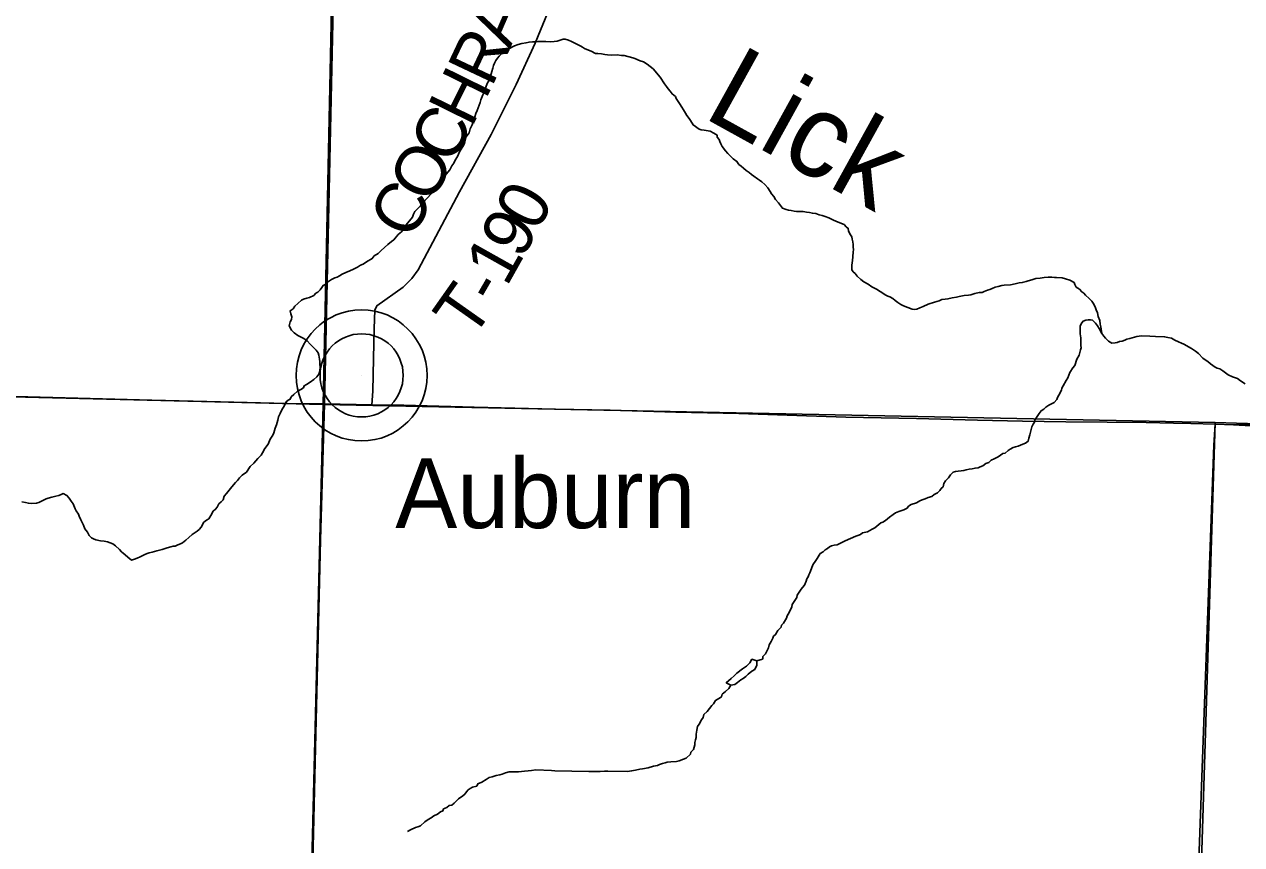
# Model space of a CAD drawing. Extents: x 1310247 to 1552180, y 377264 to 706493.
# Drawn here: x 1344078 to 1351371, y 511635 to 516548 of the extents above; entities that cross this region are included whole.
import ezdxf

# ---------------------------------------------------------------- set-up
doc = ezdxf.new("R2010")
doc.units = 0
for name, color, linetype in [('GM_X_Minor_River', 7, 'Continuous'), ('GM_X_Minor_River_Text', 7, 'Continuous'), ('GM_X_Section', 7, 'Continuous'), ('GM_X_State_Route', 7, 'Continuous'), ('GM_X_Township', 7, 'Continuous'), ('GM_X_Township_Road', 7, 'Continuous'), ('GM_X_Township_Road_Text', 7, 'Continuous'), ('GM_X_Township_ROW', 7, 'Continuous'), ('GM_X_Unincorporated', 7, 'Continuous'), ('GM_X_Unincorporated_Location', 7, 'Continuous'), ('GM_X_Unincorporated_Text', 7, 'Continuous')]:
    doc.layers.add(name, color=color, linetype=linetype)

msp = doc.modelspace()

# ---------------------------------------------------------------- linework, layer by layer
at = {"layer": 'GM_X_Minor_River'}
for points in [[(1347122.7, 516443.7), (1347102.5, 516442.1), (1347084.4, 516438.6), (1347058.2, 516433.2), (1347035.9, 516427.8), (1347015.7, 516420.2), (1347003.5, 516414.5), (1346989.2, 516404.8), (1346972.9, 516395.2), (1346958.7, 516387.5), (1346938.3, 516374), (1346921.9, 516358.4), (1346913.6, 516346.5), (1346903.2, 516332.8), (1346894.8, 516314.9), (1346888.4, 516301), (1346884, 516285.1), (1346879.6, 516265.1), (1346875.2, 516251.2), (1346862.3, 516213.4), (1346851.8, 516193.6), (1346843.3, 516171.8), (1346840.9, 516157.8), (1346824.1, 516126.1), (1346813.4, 516096.3), (1346809, 516080.3), (1346796.2, 516048.6), (1346791.8, 516032.6), (1346783.4, 516014.8), (1346776.9, 515994.9), (1346768.4, 515975), (1346761.7, 515947.1), (1346749.1, 515923.4), (1346742.5, 515899.5), (1346723.8, 515871.8), (1346714.9, 515834), (1346704.5, 515816.2), (1346685.7, 515784.5), (1346673, 515756.8), (1346658.4, 515735.1), (1346652, 515717.2), (1346639.6, 515701.4), (1346627, 515677.7), (1346606.2, 515650.1), (1346581.3, 515614.6), (1346568.9, 515598.9), (1346558.6, 515587.1), (1346525.4, 515543.8), (1346511.1, 515530.1), (1346494.6, 515510.5), (1346478.1, 515492.8), (1346463.7, 515477.1), (1346451.2, 515461.4), (1346436.9, 515447.7), (1346418.3, 515428.1), (1346409.9, 515412.3), (1346403.5, 515394.4), (1346366.3, 515347.1), (1346349.6, 515321.5), (1346337.2, 515305.8), (1346318.7, 515290.2), (1346291.9, 515258.7), (1346277.6, 515247), (1346255.1, 515229.6), (1346236.6, 515212), (1346216.1, 515194.4), (1346197.6, 515176.8), (1346173.2, 515161.4), (1346162.8, 515145.6), (1346128.2, 515126.4), (1346107.8, 515112.9), (1346091.6, 515105.2), (1346073.2, 515093.6), (1346050.9, 515082.2), (1346028.6, 515072.7), (1346004.2, 515061.3), (1345981.9, 515051.8), (1345965.6, 515042.2), (1345951.4, 515034.5), (1345939.2, 515030.8), (1345918.9, 515019.3), (1345900.5, 515007.7), (1345880.1, 514990.1), (1345867.9, 514984.4), (1345859.6, 514972.6), (1345851.2, 514958.8), (1345836.8, 514945.1), (1345824.6, 514937.3), (1345812.2, 514923.6), (1345785.9, 514912.2), (1345769.7, 514908.6), (1345751.5, 514903.1), (1345739.3, 514897.3), (1345716.8, 514875.8), (1345698.3, 514860.2), (1345687.9, 514844.5), (1345671.6, 514832.8), (1345675.2, 514814.7), (1345680.8, 514796.5), (1345678.4, 514780.5), (1345670, 514766.7)], [(1348988.9, 515350.5), (1348953.1, 515363.4), (1348925.3, 515376.1), (1348897.4, 515388.8), (1348875.5, 515397.4), (1348857.6, 515403.9), (1348839.7, 515408.3), (1348819.7, 515414.8), (1348799.7, 515417.3), (1348781.7, 515421.8), (1348763.7, 515424.2), (1348743.7, 515426.8), (1348703.5, 515427.7), (1348689.5, 515430.1), (1348671.5, 515432.5), (1348655.5, 515434.9), (1348641.6, 515439.3), (1348619.7, 515447.9), (1348608, 515464.2), (1348596.3, 515478.5), (1348578.7, 515499), (1348569.1, 515517.3), (1348555.4, 515533.7), (1348545.7, 515548), (1348532.1, 515568.4), (1348514.5, 515588.9), (1348496.8, 515605.3), (1348483, 515615.7), (1348471.1, 515624), (1348449.4, 515638.6), (1348435.6, 515649), (1348419.8, 515661.4), (1348402, 515673.9), (1348386.2, 515686.3), (1348372.5, 515698.7), (1348358.7, 515709), (1348347, 515727.4), (1348325.3, 515742), (1348309.6, 515758.4), (1348291.9, 515774.9), (1348278.2, 515791.3), (1348258.7, 515815.8), (1348251.1, 515832.1), (1348245.4, 515846.2), (1348241.6, 515858.4), (1348229.9, 515872.7), (1348228.2, 515884.8), (1348208.4, 515897.3), (1348186.6, 515907.9), (1348150.6, 515914.8), (1348132.6, 515917.2), (1348120.6, 515921.5), (1348085, 515946.5), (1348069.6, 515972.9), (1348061.8, 515985.2), (1348046.2, 516001.6), (1348038.5, 516015.8), (1348026.9, 516036.2), (1348017.2, 516052.5), (1348003.7, 516074.9), (1347982.3, 516103.5), (1347978.5, 516115.6), (1347958.8, 516132.1), (1347947.2, 516148.5), (1347935.4, 516162.8), (1347925.7, 516177.1), (1347914, 516191.4), (1347886.8, 516232.2), (1347845.8, 516281.3), (1347810.3, 516310.3), (1347788.5, 516322.9), (1347766.6, 516329.5), (1347734.8, 516344.3), (1347722.9, 516348.6), (1347671, 516361.9), (1347654.9, 516362.3), (1347628.9, 516365), (1347594.7, 516363.8), (1347572.7, 516366.3), (1347556.7, 516368.7), (1347536.6, 516371.2), (1347514.6, 516373.8), (1347500.6, 516374.1), (1347474.8, 516386.8), (1347458.8, 516393.2), (1347435, 516403.8), (1347423.1, 516412.2), (1347411.2, 516418.5), (1347395.3, 516424.9), (1347355.6, 516445.9), (1347337.8, 516454.4), (1347317.8, 516458.9), (1347305.8, 516459.2), (1347269.4, 516448), (1347253.3, 516446.4), (1347231.1, 516443), (1347203, 516445.7), (1347185, 516446.1), (1347154.8, 516444.9), (1347138.7, 516443.3), (1347122.7, 516443.7)], [(1350534.1, 514696.6), (1350527, 514736.8), (1350523.4, 514753), (1350521.9, 514775.1), (1350512.4, 514799.4), (1350506.8, 514819.6), (1350499.2, 514837.8), (1350493.6, 514856), (1350482.1, 514878.4), (1350474.3, 514890.6), (1350456.7, 514907.1), (1350435, 514925.7), (1350425.2, 514937.9), (1350413.4, 514946.2), (1350399.7, 514962.6), (1350379.9, 514975.1), (1350372.2, 514989.4), (1350368.5, 515001.5), (1350342.7, 515016.2), (1350316.8, 515024.9), (1350296.8, 515029.4), (1350262.8, 515032.2), (1350250.7, 515032.5), (1350234.7, 515034.9), (1350212.6, 515033.5), (1350188.4, 515032), (1350164.3, 515028.6), (1350138.1, 515025.3), (1350113.8, 515017.8), (1350091.6, 515012.4), (1350079.5, 515008.6), (1350057.2, 515001.2), (1350039.1, 514999.6), (1350014.9, 514994.2), (1349986.6, 514988.9), (1349948.4, 514985.8), (1349934.3, 514984.2), (1349912.1, 514978.7), (1349893.9, 514975.1), (1349875.6, 514965.5), (1349863.5, 514959.8), (1349849.3, 514956.2), (1349829.1, 514948.6), (1349816.9, 514942.9), (1349798.8, 514941.4), (1349772.5, 514936), (1349748.3, 514928.6), (1349734.2, 514926.9), (1349708, 514923.5), (1349679.7, 514918.2), (1349663.6, 514914.6), (1349637.4, 514911.2), (1349611.1, 514903.9), (1349595, 514902.3), (1349574.9, 514900.8), (1349558.7, 514893.1), (1349530.3, 514883.8), (1349493.9, 514872.7), (1349463.5, 514859.4), (1349443.2, 514849.9), (1349424.9, 514842.3), (1349412.9, 514840.6), (1349396.8, 514843), (1349370.9, 514851.6), (1349345.1, 514862.3), (1349329.2, 514870.7), (1349311.4, 514883.2), (1349295.6, 514893.6), (1349281.8, 514906), (1349264, 514916.5), (1349252.1, 514920.8), (1349236.2, 514929.2), (1349222.3, 514937.5), (1349204.5, 514948), (1349182.7, 514962.6), (1349170.8, 514968.9), (1349154.9, 514975.3), (1349133.2, 514991.9), (1349107.5, 515006.6), (1349089.7, 515021), (1349068.1, 515039.6), (1349056.4, 515056), (1349044.6, 515066.3), (1349034.8, 515078.6), (1349035.5, 515106.6), (1349040.1, 515134.6), (1349042.7, 515156.6), (1349043.4, 515186.7), (1349045.6, 515198.7), (1349044.1, 515216.7), (1349044.3, 515228.8), (1349042.7, 515244.9), (1349037.1, 515261), (1349035.4, 515275.1), (1349023.7, 515293.5), (1349016.1, 515311.7), (1349014.5, 515325.8), (1349002.6, 515336.1), (1348988.9, 515350.5)], [(1345670, 514766.7), (1345665.5, 514742.7), (1345678.9, 514716.3), (1345694.6, 514699.9), (1345716.3, 514685.3), (1345752, 514666.4), (1345771.8, 514651.8), (1345791.4, 514633.3), (1345826.7, 514596.3), (1345838.4, 514580), (1345842.1, 514567.9), (1345843.9, 514555.8), (1345845.6, 514543.7), (1345849.3, 514529.6), (1345849, 514517.5), (1345850.4, 514491.4), (1345848.1, 514477.5), (1345845.8, 514465.5), (1345841.5, 514453.5), (1345831.1, 514437.8), (1345812.6, 514420.2), (1345790.1, 514404.7), (1345767.7, 514391.2), (1345755.5, 514383.5), (1345751.2, 514371.5), (1345734.9, 514361.9), (1345714.6, 514350.4), (1345692, 514330.9), (1345675.7, 514317.2), (1345671.3, 514303.3), (1345659.2, 514297.6), (1345646.9, 514287.9), (1345636.3, 514266.1), (1345621.7, 514240.4), (1345611.1, 514216.6), (1345600.6, 514196.8), (1345596.1, 514176.8), (1345589.4, 514148.9), (1345580.9, 514129), (1345572.3, 514101.2), (1345565.9, 514087.3), (1345551.3, 514063.6), (1345538.6, 514033.8), (1345519.9, 514008.2), (1345505.2, 513982.5), (1345496.9, 513968.7), (1345476.3, 513947.1), (1345453.6, 513919.6), (1345431, 513900.1), (1345408.2, 513866.6), (1345383.7, 513849.1), (1345367.2, 513831.5), (1345354.8, 513815.7), (1345342.5, 513804), (1345321.8, 513778.5), (1345288.7, 513739.2), (1345274.3, 513721.5), (1345269.8, 513699.5), (1345257.4, 513687.8), (1345243.1, 513676.1), (1345232.6, 513656.3), (1345224.3, 513644.5), (1345210, 513632.8), (1345195.3, 513607.1), (1345182.8, 513587.3), (1345168.5, 513577.7), (1345154.2, 513566), (1345137.5, 513536.3), (1345125.1, 513522.6), (1345112.8, 513512.8), (1345084.3, 513493.5), (1345063.7, 513474), (1345045.3, 513458.4), (1345024.8, 513442.8), (1345012.7, 513437.1), (1344998.5, 513431.5), (1344982.2, 513423.8), (1344970.1, 513422.1), (1344956, 513418.5), (1344933.8, 513413), (1344903.5, 513403.7), (1344871.1, 513394.5), (1344844.8, 513387.1), (1344826.7, 513383.6), (1344814.5, 513379.9), (1344800.3, 513372.2), (1344788.1, 513366.5), (1344771.9, 513358.9), (1344753.6, 513351.3), (1344737.4, 513345.7), (1344719.2, 513338.1), (1344697.5, 513356.7), (1344681.8, 513371.1), (1344660.2, 513389.7), (1344648.4, 513402), (1344624.8, 513424.7), (1344609.1, 513437.1), (1344577.2, 513447.9), (1344557.2, 513452.4), (1344535.2, 513455), (1344507.2, 513461.7)], [(1350671.7, 514657), (1350655.6, 514651.4), (1350639.4, 514647.8), (1350625.2, 514642.2), (1350613.1, 514640.5), (1350593, 514638.9), (1350573.2, 514651.5), (1350555.5, 514667.9), (1350545.8, 514680.2), (1350534.1, 514696.6), (1350516.7, 514727.1), (1350507.1, 514743.4), (1350495.4, 514757.7), (1350477.7, 514776.2), (1350465.7, 514778.5), (1350451.7, 514778.8), (1350437.6, 514777.2), (1350421.4, 514771.5), (1350413.1, 514759.7), (1350404.6, 514741.9), (1350403.5, 514693.8), (1350407, 514671.6), (1350408.5, 514649.5), (1350407.9, 514625.5), (1350409.6, 514611.4), (1350405.3, 514599.5), (1350400.9, 514583.5), (1350398.6, 514567.5), (1350384, 514543.8), (1350371, 514506), (1350360.6, 514490.2), (1350341.9, 514462.6), (1350329.1, 514430.8), (1350320.7, 514415), (1350301.9, 514383.4), (1350293.6, 514369.5), (1350291.3, 514357.6), (1350276.5, 514327.8), (1350268.2, 514314), (1350263.9, 514302.1), (1350247.4, 514284.4), (1350231.1, 514274.8), (1350216.9, 514267.1), (1350198.5, 514255.5), (1350186.2, 514243.8), (1350169.9, 514234.2), (1350157.5, 514218.5), (1350147, 514198.6), (1350132.5, 514179), (1350130.2, 514165), (1350121.8, 514153.1), (1350113.4, 514137.3), (1350106.7, 514105.4), (1350102.3, 514089.4), (1350095.8, 514069.5), (1350091.4, 514051.6), (1350077.1, 514039.9), (1350060.9, 514034.3), (1350032.4, 514021), (1350016.3, 514017.3), (1350002.1, 514013.7), (1349983.8, 514004.1), (1349971.6, 513996.4), (1349955.2, 513980.8), (1349941, 513977.1), (1349912.5, 513957.7), (1349888.1, 513946.3), (1349869.9, 513938.7), (1349857.5, 513925), (1349839.3, 513917.4), (1349820.9, 513903.8), (1349804.7, 513898.2), (1349792.5, 513892.5), (1349774.4, 513890.9), (1349756.2, 513885.4), (1349738.1, 513883.8), (1349719.9, 513880.2), (1349705.8, 513876.6), (1349657.4, 513869.8), (1349643.3, 513866.1), (1349626.8, 513850.5), (1349614.4, 513832.7), (1349595.9, 513815.1), (1349587.4, 513797.3), (1349583, 513779.3), (1349570.7, 513767.6), (1349562.4, 513755.8), (1349548, 513742.1), (1349529.7, 513732.5), (1349515.4, 513720.8), (1349493.2, 513715.3), (1349474.9, 513705.8), (1349456.7, 513700.2), (1349442.5, 513694.5), (1349424.1, 513683), (1349391.7, 513671.7), (1349375.5, 513662.1), (1349367.1, 513650.3), (1349346.8, 513640.7), (1349316.5, 513631.5), (1349298.2, 513621.9)], [(1351392.6, 514394.5), (1351364.9, 514413.3), (1351347.2, 514427.8), (1351317.3, 514436.5), (1351289.5, 514449.2), (1351257.9, 514474.1), (1351240.1, 514484.6), (1351224.1, 514489), (1351212.2, 514495.3), (1351184.6, 514516), (1351168.8, 514528.4), (1351153, 514538.9), (1351139.2, 514549.2), (1351111.7, 514576), (1351093.9, 514590.5), (1351070.2, 514607.1), (1351024.6, 514632.3), (1351010.7, 514638.6), (1350992.8, 514647.1), (1350971, 514657.7), (1350951.1, 514668.2), (1350929.2, 514672.8), (1350909.2, 514677.3), (1350855, 514678.6), (1350820.9, 514681.5), (1350770.7, 514682.7), (1350742.6, 514679.4), (1350728.4, 514675.7), (1350702.1, 514666.3), (1350683.9, 514662.8), (1350671.7, 514657)], [(1344507.2, 513461.7), (1344493.3, 513466.1), (1344481.4, 513472.4), (1344465.6, 513486.8), (1344456.1, 513507.1), (1344440.5, 513527.5), (1344432.9, 513547.8), (1344425.3, 513564), (1344415.6, 513580.3), (1344406.1, 513602.6), (1344402.3, 513614.7), (1344388.8, 513635.1), (1344383, 513647.3), (1344371.6, 513675.7), (1344358, 513692.1), (1344346.3, 513710.4), (1344332.7, 513726.8), (1344310.8, 513737.4), (1344298.6, 513731.6), (1344284.4, 513726), (1344266.3, 513722.4), (1344242.1, 513717), (1344221.8, 513709.5), (1344209.7, 513705.8), (1344165, 513684.8), (1344150.9, 513681.2), (1344118.7, 513678), (1344102.7, 513680.4), (1344084.7, 513684.8), (1344062.7, 513689.4)], [(1349298.2, 513621.9), (1349283.9, 513612.2), (1349261.5, 513596.7), (1349236.9, 513577.3), (1349220.6, 513567.6), (1349208.5, 513561.9), (1349185.9, 513542.4), (1349173.6, 513532.7), (1349157.4, 513525.1), (1349128.9, 513509.7), (1349100.6, 513502.4), (1349088.4, 513492.7), (1349072.2, 513487.1), (1349060, 513483.3), (1349027.5, 513468.1), (1348995.1, 513454.9), (1348964.6, 513439.6), (1348948.4, 513431.9), (1348930.2, 513428.4), (1348914.1, 513424.8), (1348901.9, 513419.1), (1348889.6, 513409.3), (1348875.4, 513401.6), (1348863.1, 513389.9), (1348846.7, 513378.3), (1348828, 513348.7), (1348819.7, 513336.8), (1348803, 513311.2), (1348794.5, 513289.3), (1348783.8, 513263.5), (1348777.5, 513251.6), (1348773.2, 513239.7), (1348766.9, 513227.8), (1348762.6, 513213.9), (1348752, 513190.1), (1348739.6, 513176.3), (1348731.3, 513164.5), (1348720.9, 513146.7), (1348708.4, 513129), (1348706.1, 513115), (1348689.5, 513091.3), (1348679, 513073.5), (1348676.7, 513059.6), (1348659.8, 513025.9), (1348647.3, 513006.1), (1348645, 512992.1), (1348626.2, 512962.5), (1348613.8, 512948.8), (1348611.6, 512936.8), (1348593, 512917.2), (1348578.4, 512893.5), (1348566.1, 512883.8), (1348561.9, 512871.8), (1348553.4, 512852), (1348540.8, 512832.2), (1348536.4, 512814.3), (1348517.5, 512778.7), (1348503.1, 512763), (1348502.8, 512751), (1348499.8, 512747.1)], [(1348467.1, 512735.2), (1348466.6, 512709.2), (1348454, 512683.3), (1348435.7, 512673.7), (1348415.3, 512656), (1348401, 512642.3), (1348384.7, 512630.6), (1348370.5, 512622.9), (1348350.1, 512607.2), (1348335.7, 512593.5), (1348311.6, 512590), (1348283.8, 512604.6), (1348312.4, 512630), (1348330.8, 512645.7), (1348347.2, 512661.5)], [(1348347.2, 512661.5), (1348379.9, 512688.9), (1348404.3, 512704.4), (1348424.8, 512724.1), (1348437.3, 512745.9), (1348467.1, 512735.2)], [(1348499.8, 512747.1), (1348467.1, 512735.2)], [(1348311.6, 512590), (1348299.8, 512571.4), (1348279.3, 512551.9), (1348258.9, 512536.3), (1348254.5, 512520.4), (1348238.2, 512510.8), (1348219.8, 512499.2), (1348207.3, 512479.4), (1348197, 512467.7), (1348168.1, 512432.3), (1348149.6, 512414.7), (1348145.2, 512396.7), (1348134.8, 512383), (1348120.2, 512357.2), (1348111.8, 512343.4), (1348107.3, 512321.5), (1348102.7, 512297.5), (1348102.2, 512277.5), (1348099.9, 512263.5), (1348095.5, 512247.5), (1348095.2, 512233.5), (1348086.5, 512205.6), (1348072.1, 512189.9), (1348069.8, 512178), (1348043.1, 512152.5), (1348026.9, 512146.9), (1348000.6, 512137.5), (1347984.4, 512133.9), (1347952.2, 512130.7), (1347930.1, 512129.3), (1347918, 512125.5), (1347901.8, 512121.9)], [(1347901.8, 512121.9), (1347883.6, 512114.4), (1347871.4, 512108.7), (1347847.2, 512105.2), (1347814.9, 512096), (1347780.6, 512088.8), (1347766.5, 512087.2), (1347740.2, 512081.8), (1347716, 512076.4), (1347691.8, 512073), (1347573.4, 512075.9), (1347553.3, 512074.4), (1347527.2, 512073), (1347493.1, 512073.9), (1347460.9, 512072.7), (1347256.2, 512077.7), (1347236.2, 512080.2), (1347141.8, 512082.6), (1347115.7, 512079.2), (1347097.5, 512077.7), (1347075.4, 512076.2), (1347039.2, 512071.1), (1346997, 512072.1), (1346982.9, 512070.5), (1346960.7, 512065), (1346940.4, 512057.5), (1346926.3, 512053.8), (1346904.1, 512050.3), (1346881.8, 512040.9), (1346863.7, 512037.3), (1346845.3, 512025.7), (1346818.9, 512010.3), (1346794.5, 511998.9), (1346788.2, 511985), (1346763.9, 511979.6), (1346749.7, 511971.9), (1346737.5, 511964.2), (1346727.2, 511952.4), (1346716.8, 511936.6), (1346704.5, 511926.9), (1346680, 511909.5), (1346653.3, 511884.1), (1346639, 511872.4), (1346622.8, 511868.8), (1346608.5, 511857.1), (1346590.2, 511849.5), (1346585.9, 511837.6), (1346571.8, 511831.9), (1346553.4, 511818.3), (1346531, 511806.9), (1346514.7, 511795.2), (1346498.4, 511785.6), (1346478, 511772.1), (1346451.3, 511748.7), (1346435.1, 511741), (1346421, 511737.4), (1346392.5, 511724), (1346374.2, 511714.5)]]:
    msp.add_lwpolyline(points, dxfattribs=at)
at = {"layer": 'GM_X_Section'}
for points in [[(1340514, 519745), (1345981.1, 519592.5), (1345868.1, 514272.4), (1340758.5, 514398.2), (1340140.8, 514415.2)], [(1345981.1, 519592.5), (1351628.4, 519447.7), (1351534.1, 514153.2), (1351212.3, 514163), (1345868.1, 514272.4)], [(1340758.5, 514398.2), (1345868.1, 514272.4), (1345743.2, 509196.7), (1340611.4, 509318.9)], [(1345868.1, 514272.4), (1351212.3, 514163), (1351042.4, 508718.3), (1345734.1, 508900.8), (1345743.2, 509196.7)], [(1351212.3, 514163), (1351534.1, 514153.2), (1355308.3, 514059.8), (1355190, 508595.8), (1351042.4, 508718.3)]]:
    msp.add_lwpolyline(points, close=True, dxfattribs=at)
at = {"layer": 'GM_X_State_Route'}
msp.add_lwpolyline([(1343656.3, 514327.6), (1344099.2, 514316.6), (1344472.9, 514307.2), (1344842, 514298.1), (1345252.9, 514287.8), (1345573, 514279.8), (1345735.9, 514275.7), (1345876.9, 514276), (1346159.8, 514269.2), (1346351.4, 514267.2), (1346773.3, 514254.8), (1347261.2, 514243.1), (1347587.4, 514238.1), (1347980.4, 514224.9), (1348358, 514217.7), (1348706.8, 514205.6), (1349000, 514196.3), (1349423.1, 514188.4), (1349789.4, 514177.2), (1350057.9, 514171.3), (1350318.5, 514167.5), (1350566.2, 514166.3), (1350799.3, 514163.4), (1350962.2, 514159.6), (1351066.8, 514157.7), (1351212.4, 514153.2), (1351323.3, 514149.7), (1351530, 514137.1)], dxfattribs=at)
at = {"layer": 'GM_X_Township'}
for points in [[(1351530.7, 514155.7), (1351323.3, 514149.7), (1351212.4, 514153.2), (1351066.8, 514157.7), (1350962.2, 514159.6), (1350799.3, 514163.4), (1350566.2, 514166.3), (1350318.5, 514167.5), (1350057.9, 514171.3), (1349789.3, 514177.1), (1349423, 514188.4), (1348999.9, 514196.4), (1348706.7, 514205.6), (1348358, 514217.7), (1347980.4, 514224.9), (1347587.4, 514238.1), (1347261.2, 514243.1), (1346773.2, 514254.8), (1346351.4, 514267.3), (1346159.8, 514269.2), (1345876.9, 514276), (1345991.8, 519571.6), (1346094.2, 524770.9)], [(1345991.8, 519571.6), (1345876.9, 514276), (1345735.9, 514275.7), (1345573, 514279.8), (1345252.9, 514287.8), (1344842, 514298), (1344472.9, 514307.3), (1344099.2, 514316.6), (1343656.3, 514327.6)], [(1343656.3, 514327.6), (1344099.2, 514316.6), (1344472.9, 514307.3), (1344842, 514298), (1345252.9, 514287.8), (1345573, 514279.8), (1345735.9, 514275.7), (1345876.9, 514276), (1345852.2, 513458), (1345822.7, 512214.7), (1345750, 509156.2), (1345741.9, 508812.6), (1345712.4, 507978.5), (1345674.3, 506485.7)], [(1345750, 509156.2), (1345822.7, 512214.7), (1345852.2, 513458), (1345876.9, 514276), (1346159.8, 514269.2), (1346351.4, 514267.3), (1346773.2, 514254.8), (1347261.2, 514243.1), (1347587.4, 514238.1), (1347980.4, 514224.9), (1348358, 514217.7), (1348706.7, 514205.6), (1348999.9, 514196.4), (1349423, 514188.4), (1349789.3, 514177.1), (1350057.9, 514171.3), (1350318.5, 514167.5), (1350566.2, 514166.3), (1350799.3, 514163.4), (1350962.2, 514159.6), (1351066.8, 514157.7), (1351212.4, 514153.2), (1351323.3, 514149.7), (1351530.7, 514155.7)]]:
    msp.add_lwpolyline(points, dxfattribs=at)
at = {"layer": 'GM_X_Township_Road'}
for points in [[(1346159.8, 514269.2), (1346166.2, 514351), (1346170.5, 514546.4), (1346174.2, 514727.3), (1346178.5, 514835.6), (1346189.8, 514863), (1346347.5, 514974.6), (1346399.1, 515025.6), (1346437.7, 515078.7), (1346685.6, 515544.5), (1346875.6, 515889.6), (1347023.7, 516188), (1347138, 516435.4), (1347262, 516738.8), (1347720.8, 517964.8), (1347984.9, 518646.4), (1348105.1, 519148.7), (1348153.4, 519421.3), (1348201.7, 519645.6)], [(1345712.4, 507978.5), (1345741.9, 508812.6), (1345750.1, 509156.2), (1345822.7, 512214.7), (1345852.2, 513458), (1345876.9, 514276)], [(1351205.5, 514027.2), (1351205.5, 514027.2), (1351212.4, 514153.2)]]:
    msp.add_lwpolyline(points, dxfattribs=at)
at = {"layer": 'GM_X_Township_ROW'}
msp.add_lwpolyline([(1349711.8, 508022.5), (1349739.6, 508597.1), (1349741, 508665.4), (1349714.3, 508728.1), (1349626.6, 508760), (1349520.5, 508774.3), (1349448.5, 508789.8), (1349393.2, 508835.1), (1349356.5, 508935.8), (1349396.7, 511506.9), (1350659.7, 511493.1), (1351113.5, 511485.8), (1351205.5, 514027.2)], dxfattribs=at)
at = {"layer": 'GM_X_Unincorporated'}
for radius in [392.8, 249]:
    msp.add_circle((1346098.8, 514445.9), radius, dxfattribs=at)
at = {"layer": 'GM_X_Unincorporated_Location'}
msp.add_line((1346098.8, 514445.9), (1346098.8, 514445.9), dxfattribs=at)

# ---------------------------------------------------------------- texts
at = {"layer": 'GM_X_Minor_River_Text'}
msp.add_text('Lick', height=499.97, rotation=331.07404, dxfattribs=at).set_placement((1348135, 515996.4))
at = {"layer": 'GM_X_Township_Road_Text'}
for s, rotation, p in [('A', 66.52946, (1346986.6, 516398)), ('R', 64.7339, (1346877.2, 516165.8)), ('H', 63.75834, (1346758, 515923.9)), ('C', 62.10022, (1346638.4, 515697.7)), ('O', 61.59703, (1346511.5, 515463)), ('C', 61.59139, (1346394.3, 515246.2)), ('0', 61.37523, (1347147.9, 515297)), ('9', 61.24324, (1347058.6, 515134.4)), ('1', 60.7127, (1346966.8, 514970.5)), ('T', 54.8412, (1346758, 514652.1)), ('-', 59.96744, (1346903, 514860.2))]:
    msp.add_text(s, height=300, rotation=rotation, dxfattribs=at).set_placement(p)
at = {"layer": 'GM_X_Unincorporated_Text'}
msp.add_text('Auburn', height=417, rotation=0.00001, dxfattribs=at).set_placement((1346300.1, 513531.1))

doc.saveas('drawing.dxf')
